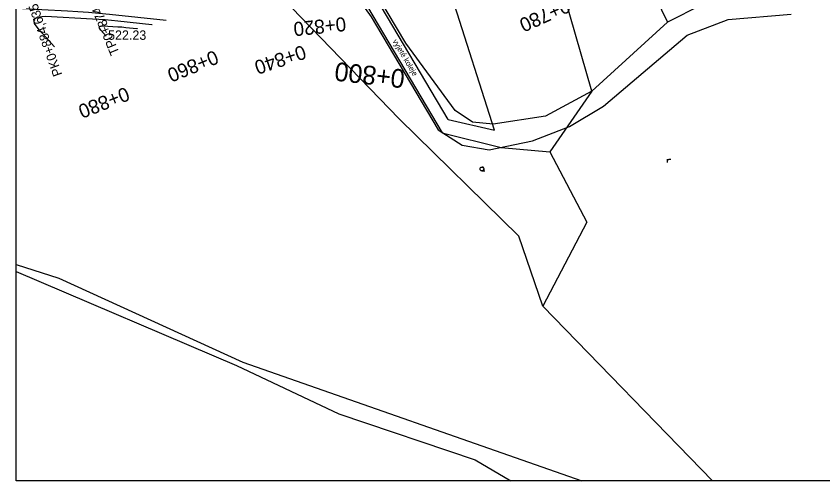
# Model space of a CAD drawing. Extents: x -636600 to -628587, y -1090963 to -1085869.
# Drawn here: x -629847.3 to -629674.7, y -1089487 to -1089387.5 of the extents above; entities that cross this region are included whole.
import ezdxf

# ---------------------------------------------------------------- set-up
doc = ezdxf.new("R2010")
doc.units = 0
for name, color, linetype in [('01_PARCELY_NÁVRH_PC', 7, 'Continuous'), ('08_LEGENDA_HV', 7, 'Continuous'), ('15', 7, 'Continuous'), ('21', 7, 'Continuous'), ('40', 7, 'Continuous'), ('42', 7, 'Continuous'), ('43', 7, 'Continuous'), ('Ex_Minor Contours', 7, 'Continuous'), ('HEKTOMETRY100', 7, 'Continuous'), ('HEKTOMETRY20', 7, 'Continuous'), ('HL_BODY', 7, 'Continuous'), ('koty_vše', 7, 'Continuous')]:
    doc.layers.add(name, color=color, linetype=linetype)

msp = doc.modelspace()

# ---------------------------------------------------------------- linework, layer by layer
at = {"layer": '01_PARCELY_NÁVRH_PC'}
for points in [[(-629778.46, -1089377.72), (-629771.33, -1089387.7), (-629757.01, -1089411.89), (-629751.88, -1089415.15), (-629746.09, -1089416.16), (-629736.84, -1089414.24), (-629728.94, -1089411.12), (-629721.61, -1089406.8), (-629703.71, -1089391.58), (-629694.94, -1089388.28), (-629681.49, -1089387.09)], [(-629700.6, -1089385.15), (-629707.93, -1089388.81), (-629724.16, -1089403.59), (-629734.04, -1089408.94), (-629745.26, -1089410.68), (-629749.66, -1089410.22), (-629753.33, -1089407.75), (-629763.93, -1089393.33), (-629771.9, -1089379.87)]]:
    msp.add_lwpolyline(points, dxfattribs=at)
at = {"layer": '08_LEGENDA_HV'}
for p, q in [((-629847.27, -1089486.97), (-629847.27, -1089189.97)), ((-629007.27, -1089486.97), (-629847.27, -1089486.97))]:
    msp.add_line(p, q, dxfattribs=at)
at = {"layer": '21'}
for p, q in [((-629765.31, -1089409.49), (-629790.58, -1089383.36)), ((-629739.76, -1089434.59), (-629765.31, -1089409.49)), ((-629734.6, -1089449.57), (-629739.76, -1089434.59)), ((-629847.27, -1089440.66), (-629838.16, -1089443.57)), ((-629838.16, -1089443.57), (-629798.75, -1089461.55)), ((-629698.35, -1089486.97), (-629734.6, -1089449.57)), ((-629798.75, -1089461.55), (-629726.29, -1089486.97))]:
    msp.add_line(p, q, dxfattribs=at)
at = {"layer": '40'}
for p, q in [((-629754.83, -1089409.67), (-629772.24, -1089380.28)), ((-629774.44, -1089381.48), (-629756.11, -1089412.47)), ((-629754.83, -1089409.67), (-629744.93, -1089411.95)), ((-629756.11, -1089412.47), (-629743.51, -1089415.63))]:
    msp.add_line(p, q, dxfattribs=at)
at = {"layer": '42'}
for p, q in [((-629724.16, -1089403.59), (-629735.82, -1089362.95)), ((-629744.93, -1089411.95), (-629759.13, -1089367.44)), ((-629712.92, -1089378.62), (-629707.93, -1089388.81)), ((-629707.93, -1089388.81), (-629724.16, -1089403.59)), ((-629724.16, -1089403.59), (-629733.15, -1089416.57)), ((-629743.51, -1089415.63), (-629733.15, -1089416.57)), ((-629733.15, -1089416.57), (-629725.19, -1089431.63)), ((-629725.19, -1089431.63), (-629734.6, -1089449.57)), ((-629847.27, -1089442.16), (-629800.12, -1089462.25)), ((-629698.35, -1089486.97), (-629734.6, -1089449.57)), ((-629800.12, -1089462.25), (-629778.28, -1089472.64)), ((-629778.28, -1089472.64), (-629749.05, -1089482.45)), ((-629749.05, -1089482.45), (-629741.43, -1089486.97))]:
    msp.add_line(p, q, dxfattribs=at)
at = {"layer": '43'}
for p, q in [((-629747.64, -1089420.64), (-629747.54, -1089420.64)), ((-629747.54, -1089420.64), (-629747.04, -1089420.64))]:
    msp.add_line(p, q, dxfattribs=at)
for points in [[(-629707.92, -1089418.84), (-629707.92, -1089418.11)], [(-629707.92, -1089418.34), (-629707.82, -1089418.25), (-629707.72, -1089418.18), (-629707.56, -1089418.14), (-629707.41, -1089418.11), (-629707.25, -1089418.11)]]:
    msp.add_lwpolyline(points, dxfattribs=at)
msp.add_circle((-629747.64, -1089420.24), 0.4, dxfattribs=at)
msp.add_arc((-629747.54, -1089420.24), 0.4, 259.6952, 97.1808, dxfattribs=at)
at = {"layer": 'Ex_Minor Contours'}
for points in [[(-629847.27, -1089385.83), (-629836.31, -1089386.41), (-629834.06, -1089386.54), (-629831.8, -1089386.71), (-629829.55, -1089386.9), (-629827.3, -1089387.12), (-629815.2, -1089388.41)], [(-629839.08, -1089394.13), (-629842.37, -1089390.5), (-629843.36, -1089389.14), (-629843.45, -1089388.19), (-629842.66, -1089387.67), (-629840.98, -1089387.57), (-629830.9, -1089388.11), (-629829.56, -1089388.19), (-629828.22, -1089388.28), (-629826.88, -1089388.4), (-629825.54, -1089388.53), (-629818.25, -1089389.31), (-629818.2, -1089389.32)], [(-629828.03, -1089391.79), (-629829.13, -1089390.57), (-629829.45, -1089390.14), (-629829.48, -1089389.84), (-629829.23, -1089389.67), (-629828.69, -1089389.64), (-629825.49, -1089389.81), (-629825.06, -1089389.83), (-629824.64, -1089389.86), (-629824.21, -1089389.9), (-629823.78, -1089389.94), (-629821.47, -1089390.19), (-629821.37, -1089390.21), (-629821.3, -1089390.26)]]:
    msp.add_lwpolyline(points, dxfattribs=at)

# ---------------------------------------------------------------- texts
at = {"layer": '15'}
msp.add_text('vyjeté koleje', height=1.2, rotation=300.6035, dxfattribs=at).set_placement((-629766.81, -1089392.9))
at = {"layer": 'HEKTOMETRY100'}
msp.add_text('0+800', height=4, rotation=173.5709, dxfattribs=at).set_placement((-629763.96, -1089399.02))
at = {"layer": 'HEKTOMETRY20'}
for s, rotation, p in [('0+780', 204.1191, (-629729.64, -1089383.72)), ('0+820', 185.9118, (-629776.87, -1089387.71)), ('0+840', 198.6442, (-629785.89, -1089393.66)), ('0+860', 202.3183, (-629804.79, -1089394.73)), ('0+880', 201.4937, (-629823.78, -1089402.6))]:
    msp.add_text(s, height=3, rotation=rotation, dxfattribs=at).set_placement(p)
at = {"layer": 'HL_BODY'}
for s, rotation, p in [('TP0+874,635', 112.3183, (-629825.14, -1089395.4)), ('PK0+884,635', 109.4536, (-629837.37, -1089400.02))]:
    msp.add_text(s, height=2, rotation=rotation, dxfattribs=at).set_placement(p)
at = {"layer": 'koty_vše'}
msp.add_text('522.23', height=2, dxfattribs=at).set_placement((-629827.61, -1089392.6))

doc.saveas('drawing.dxf')
